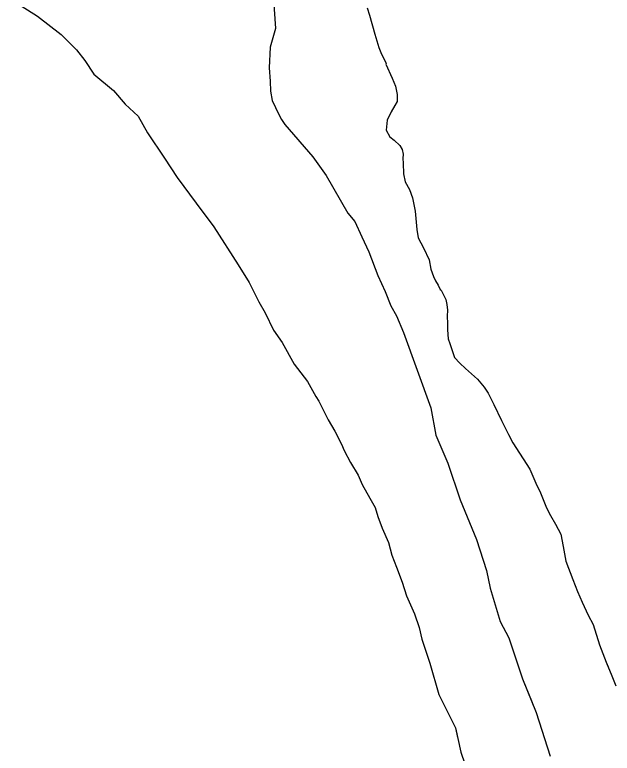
# Model space of a CAD drawing. Extents: x 31699 to 244310, y -8841 to 11474.
# Drawn here: x 102434.1 to 102556.2, y 1951.4 to 2102.3 of the extents above; entities that cross this region are included whole.
import ezdxf

# ---------------------------------------------------------------- set-up
doc = ezdxf.new("R2010")
doc.units = 0
doc.layers.add('R_Draft', color=7, linetype='Continuous')
doc.layers.add('R_Logo', color=7, linetype='Continuous')

msp = doc.modelspace()

# ---------------------------------------------------------------- linework, layer by layer
at = {"layer": 'R_Draft'}
for points in [[(102434.13, 2104.96), (102438.74, 2102.01), (102443.64, 2098.27), (102446.72, 2095.15), (102448.45, 2093), (102450.26, 2090.18), (102454.28, 2086.81), (102456.69, 2084.07), (102459.35, 2081.61), (102461.24, 2078.19), (102464.72, 2073.01), (102467.29, 2069.08), (102471.16, 2063.84), (102474.76, 2059), (102479.77, 2051.19), (102482, 2047.58), (102483.97, 2043.63), (102485.3, 2041.4), (102486.99, 2037.84), (102488.73, 2035.35), (102491.18, 2030.94), (102493.94, 2027.41), (102495.62, 2024.32), (102496.25, 2023.34), (102498.15, 2019.52), (102499.48, 2017.22), (102500.88, 2014.59), (102501.39, 2013.26), (102502.72, 2010.83), (102504.25, 2008.27), (102505.11, 2006.36), (102506.65, 2003.53), (102507.77, 2001.62), (102508.28, 1999.77), (102509.15, 1997.39), (102510.43, 1994.49), (102511.16, 1991.9), (102512.09, 1989.46), (102513.24, 1986.42), (102514.12, 1983.57), (102515.75, 1979.95), (102516.76, 1977.11), (102517.29, 1974.72), (102518.89, 1969.82), (102520.73, 1963.46), (102524.12, 1956.61), (102524.57, 1954.64)], [(102434.13, 2104.96), (102438.74, 2102.01), (102443.64, 2098.27), (102446.72, 2095.15), (102448.45, 2093), (102450.26, 2090.18), (102454.28, 2086.81), (102456.69, 2084.07), (102459.35, 2081.61), (102461.24, 2078.19), (102464.72, 2073.01), (102467.29, 2069.08), (102471.16, 2063.84), (102474.76, 2059), (102479.77, 2051.19), (102482, 2047.58), (102483.97, 2043.63), (102485.3, 2041.4), (102486.99, 2037.84), (102488.73, 2035.35), (102491.18, 2030.94), (102493.94, 2027.41), (102495.62, 2024.32), (102496.25, 2023.34), (102498.15, 2019.52), (102499.48, 2017.22), (102500.88, 2014.59), (102501.39, 2013.26), (102502.72, 2010.83), (102504.25, 2008.27), (102505.11, 2006.36), (102506.65, 2003.53), (102507.77, 2001.62), (102508.28, 1999.77), (102509.15, 1997.39), (102510.43, 1994.49), (102511.16, 1991.9), (102512.09, 1989.46), (102513.24, 1986.42), (102514.12, 1983.57), (102515.75, 1979.95), (102516.76, 1977.11), (102517.29, 1974.72), (102518.89, 1969.82), (102520.73, 1963.46), (102524.12, 1956.61), (102525.25, 1951.64), (102526.92, 1946.68)], [(102506.11, 2103.76), (102506.55, 2102.23), (102507.66, 2098.33), (102508.47, 2095.61), (102508.89, 2094.62), (102510.02, 2092.38), (102509.89, 2092.25), (102511.24, 2089.35), (102511.88, 2087.69), (102512.26, 2086.04), (102512.23, 2084.57), (102511.79, 2083.75), (102511.02, 2082.47), (102510.2, 2080.77), (102510.04, 2079.44), (102509.99, 2078.7), (102510.76, 2077.39), (102511.65, 2076.68), (102512.81, 2075.57), (102513.23, 2074.78), (102513.46, 2073.85), (102513.42, 2072.92), (102513.44, 2071.99)], [(102506.11, 2103.76), (102506.55, 2102.23), (102507.66, 2098.33), (102508.47, 2095.61), (102508.89, 2094.62), (102510.02, 2092.38), (102509.89, 2092.25), (102511.24, 2089.35), (102511.88, 2087.69), (102512.26, 2086.04), (102512.23, 2084.57), (102511.79, 2083.75), (102511.02, 2082.47), (102510.2, 2080.77), (102510.04, 2079.44), (102509.99, 2078.7), (102510.76, 2077.39), (102511.65, 2076.68), (102512.81, 2075.57), (102513.23, 2074.78), (102513.46, 2073.85), (102513.42, 2072.92), (102513.44, 2071.99)], [(102513.44, 2071.99), (102513.5, 2069.78), (102513.88, 2068.19), (102514.72, 2066.61), (102515.37, 2064.9), (102515.91, 2062.17), (102516.28, 2058.45), (102516.52, 2056.72), (102517.58, 2054.68), (102518.78, 2052.24), (102519.1, 2050.31), (102519.67, 2048.86), (102520.09, 2047.94), (102520.58, 2047.08), (102521.01, 2046.16), (102521.21, 2046.03), (102521.91, 2044.65), (102522.2, 2044.12), (102522.36, 2043.13), (102522.52, 2041.93), (102522.42, 2040.73), (102522.53, 2039.26), (102522.5, 2037.93), (102522.68, 2036.13), (102522.97, 2035.13), (102523.92, 2032.29), (102525.01, 2031.12), (102526.18, 2030.02), (102528.63, 2027.88), (102530.01, 2026.25), (102530.84, 2025), (102531.97, 2022.7), (102533.53, 2019.4), (102534.94, 2016.57), (102535.85, 2014.86), (102539.33, 2009.48), (102540.54, 2006.58), (102541.1, 2005.46), (102541.38, 2005), (102542.74, 2001.56), (102543.58, 1999.98), (102544.57, 1998.21), (102545.69, 1996.17), (102546.16, 1993.65), (102546.7, 1990.66), (102548.14, 1986.96), (102549.07, 1984.51), (102550, 1982.27), (102551.27, 1979.63), (102552.25, 1977.73), (102553.56, 1973.56), (102554.93, 1970.06), (102555.33, 1969.08)], [(102513.44, 2071.99), (102513.5, 2069.78), (102513.88, 2068.19), (102514.72, 2066.61), (102515.37, 2064.9), (102515.91, 2062.17), (102516.28, 2058.45), (102516.52, 2056.72), (102517.58, 2054.68), (102518.78, 2052.24), (102519.1, 2050.31), (102519.67, 2048.86), (102520.09, 2047.94), (102520.58, 2047.08), (102521.01, 2046.16), (102521.21, 2046.03), (102521.91, 2044.65), (102522.2, 2044.12), (102522.36, 2043.13), (102522.52, 2041.93), (102522.42, 2040.73), (102522.53, 2039.26), (102522.5, 2037.93), (102522.68, 2036.13), (102522.97, 2035.13), (102523.92, 2032.29), (102525.01, 2031.12), (102526.18, 2030.02), (102528.63, 2027.88), (102530.01, 2026.25), (102530.84, 2025), (102531.97, 2022.7), (102533.53, 2019.4), (102534.94, 2016.57), (102535.85, 2014.86), (102539.33, 2009.48), (102540.54, 2006.58), (102541.1, 2005.46), (102541.38, 2005), (102542.74, 2001.56), (102543.58, 1999.98), (102544.57, 1998.21), (102545.69, 1996.17), (102546.16, 1993.65), (102546.7, 1990.66), (102548.14, 1986.96), (102549.07, 1984.51), (102550, 1982.27), (102551.27, 1979.63), (102552.25, 1977.73), (102553.56, 1973.56), (102554.93, 1970.06), (102556.07, 1967.28), (102556.92, 1965.24)]]:
    msp.add_lwpolyline(points, dxfattribs=at)
at = {"layer": 'R_Logo'}
for points in [[(102486.92, 2106.44), (102487.38, 2099.52), (102486.28, 2095.68), (102486.06, 2091.47), (102486.27, 2088.74), (102486.39, 2086.68), (102486.71, 2084.82), (102488.06, 2081.91), (102488.62, 2080.93), (102489.31, 2079.88), (102495.02, 2073.29), (102497.72, 2069.49), (102502.19, 2061.81), (102503.57, 2060.04), (102504.99, 2056.94), (102506.47, 2053.85), (102508.27, 2049.02), (102509.76, 2045.79), (102510.91, 2042.82), (102512.09, 2040.78), (102513.52, 2037.42)], [(102486.92, 2106.44), (102487.38, 2099.52), (102486.28, 2095.68), (102486.06, 2091.47), (102486.27, 2088.74), (102486.39, 2086.68), (102486.71, 2084.82), (102488.06, 2081.91), (102488.62, 2080.93), (102489.31, 2079.88), (102495.02, 2073.29), (102497.72, 2069.49), (102502.19, 2061.81), (102503.57, 2060.04), (102504.99, 2056.94), (102506.47, 2053.85), (102508.27, 2049.02), (102509.76, 2045.79), (102510.91, 2042.82), (102512.09, 2040.78), (102513.52, 2037.42)], [(102513.52, 2037.42), (102519.13, 2022.02), (102520.15, 2016.44), (102522.57, 2010.7), (102525.11, 2003.22), (102528.46, 1995.11), (102530.5, 1988.75), (102531.2, 1985.17), (102533.25, 1978.35), (102535.01, 1974.99), (102537.83, 1966.66), (102539.79, 1961.78)], [(102513.52, 2037.42), (102519.13, 2022.02), (102520.15, 2016.44), (102522.57, 2010.7), (102525.11, 2003.22), (102528.46, 1995.11), (102530.5, 1988.75), (102531.2, 1985.17), (102533.25, 1978.35), (102535.01, 1974.99), (102537.83, 1966.66), (102540.62, 1959.73), (102543.46, 1950.86)]]:
    msp.add_lwpolyline(points, dxfattribs=at)

doc.saveas('drawing.dxf')
